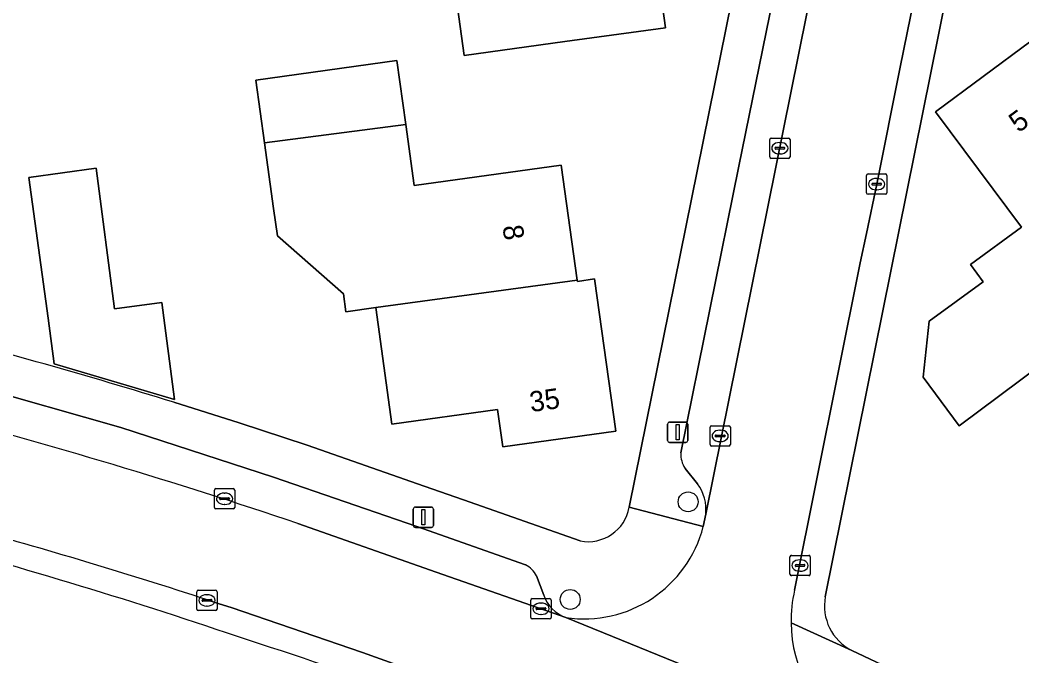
# Model space of a CAD drawing. Extents: x 163426 to 164192, y 380329 to 381641.
# Drawn here: x 163654.6 to 163703.91, y 381433.16 to 381464.45 of the extents above; entities that cross this region are included whole.
import ezdxf

# ---------------------------------------------------------------- set-up
doc = ezdxf.new("R2010")
doc.units = 0
for name, color, linetype in [('IMGEO_Boom', 7, 'Continuous'), ('IMGEO_Erf', 7, 'Continuous'), ('IMGEO_Kolk', 7, 'Continuous'), ('IMGEO_Lichtmast', 7, 'Continuous'), ('IMGEO_Muur', 7, 'Continuous'), ('IMGEO_Pand', 7, 'Continuous'), ('IMGEO_Pand_nummerreeks', 7, 'Continuous'), ('IMGEO_Parkeervlak_open', 7, 'Continuous'), ('IMGEO_Rijbaan_lokaal_open', 7, 'Continuous'), ('IMGEO_Voetpad_open', 7, 'Continuous')]:
    doc.layers.add(name, color=color, linetype=linetype)

msp = doc.modelspace()

# ---------------------------------------------------------------- linework, layer by layer
at = {"layer": 'IMGEO_Boom'}
for centre in [(163687.481, 381440.741), (163681.677, 381435.936)]:
    msp.add_circle(centre, 0.489, dxfattribs=at)
at = {"layer": 'IMGEO_Erf'}
for points in [[(163684.586, 381440.475), (163695.226, 381493.095)], [(163704.928, 381489.108), (163697.071, 381450.146), (163694.232, 381436.07)], [(163662.162, 381445.64), (163665.383, 381444.623), (163668.723, 381443.522), (163674.488, 381441.512), (163676.432, 381440.834), (163682.174, 381438.814)], [(163695.531, 381433.433), (163697.615, 381432.44), (163705.696, 381428.587)]]:
    msp.add_lwpolyline(points, dxfattribs=at)
for points in [[(163671.647, 381467.942), (163670.472, 381476.544), (163670.219, 381476.509), (163669.784, 381479.692), (163676.72, 381480.639), (163677.154, 381477.46), (163677.56, 381474.486), (163684.803, 381475.475), (163685.582, 381469.773), (163686.362, 381464.061), (163681.408, 381463.385), (163676.454, 381462.708), (163675.674, 381468.42), (163675.664, 381468.491)], [(163704.833, 381447.472), (163700.824, 381444.483), (163699.044, 381446.873), (163699.344, 381449.633), (163702.004, 381451.573), (163701.374, 381452.423), (163703.884, 381454.253), (163699.664, 381459.923), (163704.354, 381463.408), (163709.044, 381466.893), (163712.031, 381462.883), (163713.274, 381461.213), (163715.759, 381463.066), (163719.934, 381457.463), (163717.366, 381455.558), (163715.926, 381457.49), (163711.304, 381454.043), (163706.707, 381450.615), (163707.544, 381449.493)], [(163673.144, 381462.455), (163673.579, 381459.314), (163673.996, 381456.304), (163681.237, 381457.308), (163682.02, 381451.655), (163682.029, 381451.59), (163682.88, 381451.708), (163683.918, 381444.218), (163678.356, 381443.447), (163678.1, 381445.291), (163672.896, 381444.57), (163672.103, 381450.295), (163670.638, 381450.094), (163670.516, 381450.972), (163667.263, 381453.836), (163667.075, 381455.181), (163666.634, 381458.397), (163666.21, 381461.495)], [(163662.2, 381445.769), (163656.285, 381447.524), (163655.977, 381449.784), (163655.034, 381456.699), (163658.351, 381457.151), (163659.249, 381450.23), (163661.58, 381450.548)]]:
    msp.add_lwpolyline(points, close=True, dxfattribs=at)
for centre, radius, start, end in [((163582.207, 381186.938), 270.776, 72.82569, 75.6377), ((163682.549, 381440.851), 2.071, 259.5553, 349.5504), ((163585.995, 381201.137), 246.101, 71.33265, 75.35216), ((163696.646, 381435.62), 2.455, 169.4492, 243.001), ((163546.112, 381068.206), 384.834, 69.32479, 72.04177)]:
    msp.add_arc(centre, radius, start, end, dxfattribs=at)
at = {"layer": 'IMGEO_Kolk'}
for p, q in [((163691.495, 381457.715), (163691.495, 381458.567)), ((163691.57, 381458.641), (163692.422, 381458.641)), ((163692.496, 381458.567), (163692.496, 381457.715)), ((163691.754, 381458.135), (163691.754, 381458.147)), ((163692.192, 381458.098), (163691.794, 381458.098)), ((163691.797, 381458.184), (163692.195, 381458.184)), ((163691.983, 381458.421), (163692.008, 381458.421)), ((163692.238, 381458.147), (163692.238, 381458.135)), ((163692.422, 381457.641), (163691.57, 381457.641)), ((163692.006, 381457.861), (163691.981, 381457.861)), ((163696.261, 381455.946), (163696.261, 381456.798)), ((163696.336, 381456.872), (163697.188, 381456.872)), ((163696.749, 381456.652), (163696.774, 381456.652)), ((163697.262, 381456.798), (163697.262, 381455.946)), ((163696.52, 381456.366), (163696.52, 381456.378)), ((163696.958, 381456.329), (163696.56, 381456.329)), ((163696.563, 381456.415), (163696.961, 381456.415)), ((163696.772, 381456.092), (163696.747, 381456.092)), ((163697.004, 381456.378), (163697.004, 381456.366)), ((163697.188, 381455.872), (163696.336, 381455.872)), ((163688.558, 381443.56), (163688.558, 381444.412)), ((163688.633, 381444.486), (163689.485, 381444.486)), ((163689.046, 381444.266), (163689.071, 381444.266)), ((163689.559, 381444.412), (163689.559, 381443.56)), ((163688.817, 381443.98), (163688.817, 381443.992)), ((163689.255, 381443.943), (163688.857, 381443.943)), ((163688.86, 381444.029), (163689.258, 381444.029)), ((163689.069, 381443.706), (163689.044, 381443.706)), ((163689.301, 381443.992), (163689.301, 381443.98)), ((163689.485, 381443.486), (163688.633, 381443.486)), ((163664.163, 381440.467), (163664.163, 381441.319)), ((163664.238, 381441.393), (163665.09, 381441.393)), ((163664.651, 381441.173), (163664.676, 381441.173)), ((163665.164, 381441.319), (163665.164, 381440.467)), ((163664.422, 381440.887), (163664.422, 381440.899)), ((163664.86, 381440.85), (163664.462, 381440.85)), ((163664.465, 381440.936), (163664.863, 381440.936)), ((163664.906, 381440.899), (163664.906, 381440.887)), ((163665.09, 381440.393), (163664.238, 381440.393)), ((163664.674, 381440.613), (163664.649, 381440.613)), ((163692.489, 381437.182), (163692.489, 381438.034)), ((163692.564, 381438.108), (163693.416, 381438.108)), ((163692.977, 381437.888), (163693.002, 381437.888)), ((163693.49, 381438.034), (163693.49, 381437.182)), ((163692.748, 381437.602), (163692.748, 381437.614)), ((163693.186, 381437.565), (163692.788, 381437.565)), ((163692.791, 381437.651), (163693.189, 381437.651)), ((163693, 381437.328), (163692.975, 381437.328)), ((163693.232, 381437.614), (163693.232, 381437.602)), ((163693.416, 381437.108), (163692.564, 381437.108)), ((163663.296, 381435.467), (163663.296, 381436.319)), ((163663.371, 381436.393), (163664.223, 381436.393)), ((163664.297, 381436.319), (163664.297, 381435.467)), ((163663.555, 381435.887), (163663.555, 381435.899)), ((163663.993, 381435.85), (163663.595, 381435.85)), ((163663.598, 381435.936), (163663.996, 381435.936)), ((163663.784, 381436.173), (163663.809, 381436.173)), ((163664.039, 381435.899), (163664.039, 381435.887)), ((163679.738, 381435.055), (163679.738, 381435.907)), ((163679.813, 381435.981), (163680.665, 381435.981)), ((163680.226, 381435.761), (163680.251, 381435.761)), ((163680.739, 381435.907), (163680.739, 381435.055)), ((163664.223, 381435.393), (163663.371, 381435.393)), ((163663.807, 381435.613), (163663.782, 381435.613)), ((163679.997, 381435.475), (163679.997, 381435.487)), ((163680.435, 381435.438), (163680.037, 381435.438)), ((163680.04, 381435.524), (163680.438, 381435.524)), ((163680.481, 381435.487), (163680.481, 381435.475)), ((163680.665, 381434.981), (163679.813, 381434.981)), ((163680.249, 381435.201), (163680.224, 381435.201))]:
    msp.add_line(p, q, dxfattribs=at)
for points in [[(163691.495, 381457.715), (163691.495, 381458.567)], [(163691.57, 381458.641), (163692.422, 381458.641)], [(163692.496, 381458.567), (163692.496, 381457.715)], [(163692.422, 381457.641), (163691.57, 381457.641)], [(163696.261, 381455.946), (163696.261, 381456.798)], [(163696.336, 381456.872), (163697.188, 381456.872)], [(163697.262, 381456.798), (163697.262, 381455.946)], [(163697.188, 381455.872), (163696.336, 381455.872)], [(163688.558, 381443.56), (163688.558, 381444.412)], [(163688.633, 381444.486), (163689.485, 381444.486)], [(163689.559, 381444.412), (163689.559, 381443.56)], [(163689.485, 381443.486), (163688.633, 381443.486)], [(163664.163, 381440.467), (163664.163, 381441.319)], [(163664.238, 381441.393), (163665.09, 381441.393)], [(163665.164, 381441.319), (163665.164, 381440.467)], [(163665.09, 381440.393), (163664.238, 381440.393)], [(163692.489, 381437.182), (163692.489, 381438.034)], [(163692.564, 381438.108), (163693.416, 381438.108)], [(163693.49, 381438.034), (163693.49, 381437.182)], [(163693.416, 381437.108), (163692.564, 381437.108)], [(163663.296, 381435.467), (163663.296, 381436.319)], [(163663.371, 381436.393), (163664.223, 381436.393)], [(163664.297, 381436.319), (163664.297, 381435.467)], [(163679.738, 381435.055), (163679.738, 381435.907)], [(163679.813, 381435.981), (163680.665, 381435.981)], [(163680.739, 381435.907), (163680.739, 381435.055)], [(163664.223, 381435.393), (163663.371, 381435.393)], [(163680.665, 381434.981), (163679.813, 381434.981)]]:
    msp.add_lwpolyline(points, dxfattribs=at)
for centre, radius, start, end in [((163691.572, 381458.565), 0.0765, 91.552, 178.448), ((163691.572, 381458.565), 0.0765, 91.552, 178.448), ((163692.42, 381458.565), 0.0765, 1.552, 88.448), ((163692.42, 381458.565), 0.0765, 1.552, 88.448), ((163691.794, 381458.144), 0.0403, 85.8775, 175.7526), ((163691.791, 381458.134), 0.0366, 178.938, 274.7102), ((163692.195, 381458.141), 0.043, 264.8664, 352.4533), ((163692.199, 381458.146), 0.0386, 1.7309, 96.639), ((163691.572, 381457.717), 0.0765, 181.552, 268.448), ((163691.572, 381457.717), 0.0765, 181.552, 268.448), ((163692.42, 381457.717), 0.0765, 271.552, 358.448), ((163692.42, 381457.717), 0.0765, 271.552, 358.448), ((163696.338, 381456.796), 0.0765, 91.552, 178.448), ((163696.338, 381456.796), 0.0765, 91.552, 178.448), ((163697.186, 381456.796), 0.0765, 1.552, 88.448), ((163697.186, 381456.796), 0.0765, 1.552, 88.448), ((163696.56, 381456.375), 0.0403, 85.8775, 175.7526), ((163696.557, 381456.365), 0.0366, 178.938, 274.7102), ((163696.961, 381456.372), 0.043, 264.8664, 352.4533), ((163696.965, 381456.377), 0.0386, 1.7309, 96.639), ((163696.338, 381455.948), 0.0765, 181.552, 268.448), ((163696.338, 381455.948), 0.0765, 181.552, 268.448), ((163697.186, 381455.948), 0.0765, 271.552, 358.448), ((163697.186, 381455.948), 0.0765, 271.552, 358.448), ((163688.635, 381444.41), 0.0765, 91.552, 178.448), ((163688.635, 381444.41), 0.0765, 91.552, 178.448), ((163689.483, 381444.41), 0.0765, 1.552, 88.448), ((163689.483, 381444.41), 0.0765, 1.552, 88.448), ((163688.857, 381443.989), 0.0403, 85.8775, 175.7526), ((163688.854, 381443.979), 0.0366, 178.938, 274.7102), ((163689.258, 381443.986), 0.043, 264.8664, 352.4533), ((163689.262, 381443.991), 0.0386, 1.7309, 96.639), ((163688.635, 381443.562), 0.0765, 181.552, 268.448), ((163688.635, 381443.562), 0.0765, 181.552, 268.448), ((163689.483, 381443.562), 0.0765, 271.552, 358.448), ((163689.483, 381443.562), 0.0765, 271.552, 358.448), ((163664.24, 381441.317), 0.0765, 91.552, 178.448), ((163664.24, 381441.317), 0.0765, 91.552, 178.448), ((163665.088, 381441.317), 0.0765, 1.552, 88.448), ((163665.088, 381441.317), 0.0765, 1.552, 88.448), ((163664.462, 381440.896), 0.0403, 85.8775, 175.7526), ((163664.459, 381440.886), 0.0366, 178.938, 274.7102), ((163664.863, 381440.893), 0.043, 264.8664, 352.4533), ((163664.867, 381440.898), 0.0386, 1.7309, 96.639), ((163664.24, 381440.469), 0.0765, 181.552, 268.448), ((163664.24, 381440.469), 0.0765, 181.552, 268.448), ((163665.088, 381440.469), 0.0765, 271.552, 358.448), ((163665.088, 381440.469), 0.0765, 271.552, 358.448), ((163692.566, 381438.032), 0.0765, 91.552, 178.448), ((163692.566, 381438.032), 0.0765, 91.552, 178.448), ((163693.414, 381438.032), 0.0765, 1.552, 88.448), ((163693.414, 381438.032), 0.0765, 1.552, 88.448), ((163692.788, 381437.611), 0.0403, 85.8775, 175.7526), ((163692.785, 381437.601), 0.0366, 178.938, 274.7102), ((163693.189, 381437.608), 0.043, 264.8664, 352.4533), ((163693.193, 381437.613), 0.0386, 1.7309, 96.639), ((163692.566, 381437.184), 0.0765, 181.552, 268.448), ((163692.566, 381437.184), 0.0765, 181.552, 268.448), ((163693.414, 381437.184), 0.0765, 271.552, 358.448), ((163693.414, 381437.184), 0.0765, 271.552, 358.448), ((163663.373, 381436.317), 0.0765, 91.552, 178.448), ((163663.373, 381436.317), 0.0765, 91.552, 178.448), ((163664.221, 381436.317), 0.0765, 1.552, 88.448), ((163664.221, 381436.317), 0.0765, 1.552, 88.448), ((163663.595, 381435.896), 0.0403, 85.8775, 175.7526), ((163663.592, 381435.886), 0.0366, 178.938, 274.7102), ((163663.996, 381435.893), 0.043, 264.8664, 352.4533), ((163664, 381435.898), 0.0386, 1.7309, 96.639), ((163679.815, 381435.905), 0.0765, 91.552, 178.448), ((163679.815, 381435.905), 0.0765, 91.552, 178.448), ((163680.663, 381435.905), 0.0765, 1.552, 88.448), ((163680.663, 381435.905), 0.0765, 1.552, 88.448), ((163663.373, 381435.469), 0.0765, 181.552, 268.448), ((163663.373, 381435.469), 0.0765, 181.552, 268.448), ((163664.221, 381435.469), 0.0765, 271.552, 358.448), ((163664.221, 381435.469), 0.0765, 271.552, 358.448), ((163680.037, 381435.484), 0.0403, 85.8775, 175.7526), ((163680.034, 381435.474), 0.0366, 178.938, 274.7102), ((163680.438, 381435.481), 0.043, 264.8664, 352.4533), ((163680.442, 381435.486), 0.0386, 1.7309, 96.639), ((163679.815, 381435.057), 0.0765, 181.552, 268.448), ((163679.815, 381435.057), 0.0765, 181.552, 268.448), ((163680.663, 381435.057), 0.0765, 271.552, 358.448), ((163680.663, 381435.057), 0.0765, 271.552, 358.448)]:
    msp.add_arc(centre, radius, start, end, dxfattribs=at)
for centre, major_axis, ratio, start_param, end_param in [((163691.982, 381458.141), (-0.387, 0.002), 0.722429, 4.712389, 7.853982), ((163692.007, 381458.141), (-0.39, 0.002), 0.717154, 1.570796, 4.712389), ((163696.748, 381456.372), (-0.387, 0.002), 0.722429, 4.712389, 7.853982), ((163696.773, 381456.372), (-0.39, 0.002), 0.717154, 1.570796, 4.712389), ((163689.045, 381443.986), (-0.387, 0.002), 0.722429, 4.712389, 7.853982), ((163689.07, 381443.986), (-0.39, 0.002), 0.717154, 1.570796, 4.712389), ((163664.65, 381440.893), (-0.387, 0.002), 0.722429, 4.712389, 7.853982), ((163664.675, 381440.893), (-0.39, 0.002), 0.717154, 1.570796, 4.712389), ((163692.976, 381437.608), (-0.387, 0.002), 0.722429, 4.712389, 7.853982), ((163693.001, 381437.608), (-0.39, 0.002), 0.717154, 1.570796, 4.712389), ((163663.783, 381435.893), (-0.387, 0.002), 0.722429, 4.712389, 7.853982), ((163663.808, 381435.893), (-0.39, 0.002), 0.717154, 1.570796, 4.712389), ((163680.225, 381435.481), (-0.387, 0.002), 0.722429, 4.712389, 7.853982), ((163680.25, 381435.481), (-0.39, 0.002), 0.717154, 1.570796, 4.712389)]:
    msp.add_ellipse(centre, major_axis=major_axis, ratio=ratio, start_param=start_param, end_param=end_param, dxfattribs=at)
at = {"layer": 'IMGEO_Lichtmast'}
for p, q in [((163686.571, 381444.664), (163687.361, 381444.664)), ((163687.361, 381444.664), (163686.571, 381444.664)), ((163686.471, 381443.764), (163686.471, 381444.564)), ((163686.471, 381444.564), (163686.471, 381443.764)), ((163687.461, 381444.564), (163687.461, 381443.764)), ((163687.461, 381443.764), (163687.461, 381444.564)), ((163687.361, 381443.664), (163686.571, 381443.664)), ((163686.571, 381443.664), (163687.361, 381443.664)), ((163673.955, 381439.582), (163673.955, 381440.382)), ((163673.955, 381440.382), (163673.955, 381439.582)), ((163674.055, 381440.482), (163674.845, 381440.482)), ((163674.845, 381440.482), (163674.055, 381440.482)), ((163674.945, 381440.382), (163674.945, 381439.582)), ((163674.945, 381439.582), (163674.945, 381440.382)), ((163674.845, 381439.482), (163674.055, 381439.482)), ((163674.055, 381439.482), (163674.845, 381439.482))]:
    msp.add_line(p, q, dxfattribs=at)
for points in [[(163686.891, 381444.539), (163687.041, 381444.539), (163687.041, 381443.789), (163686.891, 381443.789), (163686.891, 381444.539)], [(163674.375, 381440.357), (163674.525, 381440.357), (163674.525, 381439.607), (163674.375, 381439.607), (163674.375, 381440.357)]]:
    msp.add_lwpolyline(points, dxfattribs=at)
for centre, start, end in [((163686.571, 381444.564), 90, 180), ((163686.571, 381444.564), 90, 180), ((163687.361, 381444.564), 0, 90), ((163687.361, 381444.564), 360, 90), ((163686.571, 381443.764), 180, 270), ((163686.571, 381443.764), 180, 270), ((163687.361, 381443.764), 270, 0), ((163687.361, 381443.764), 270, 0), ((163674.055, 381440.382), 90, 180), ((163674.055, 381440.382), 90, 180), ((163674.845, 381440.382), 0, 90), ((163674.845, 381440.382), 360, 90), ((163674.055, 381439.582), 180, 270), ((163674.055, 381439.582), 180, 270), ((163674.845, 381439.582), 270, 0), ((163674.845, 381439.582), 270, 0)]:
    msp.add_arc(centre, 0.1, start, end, dxfattribs=at)
at = {"layer": 'IMGEO_Muur'}
for points in [[(163694.232, 381436.07), (163697.071, 381450.146)], [(163665.383, 381444.623), (163662.162, 381445.64)], [(163668.723, 381443.522), (163665.383, 381444.623)], [(163668.723, 381443.522), (163674.488, 381441.512)], [(163697.615, 381432.44), (163695.531, 381433.433)]]:
    msp.add_lwpolyline(points, dxfattribs=at)
msp.add_arc((163696.646, 381435.62), 2.455, 169.4492, 243.001, dxfattribs=at)
at = {"layer": 'IMGEO_Pand'}
for points in [[(163685.582, 381469.773), (163675.674, 381468.42), (163676.454, 381462.708), (163681.408, 381463.385), (163686.362, 381464.061)], [(163711.304, 381454.043), (163704.354, 381463.408), (163699.664, 381459.923), (163703.884, 381454.253), (163701.374, 381452.423), (163702.004, 381451.573), (163699.344, 381449.633), (163699.044, 381446.873), (163700.824, 381444.483), (163704.833, 381447.472), (163707.544, 381449.493), (163706.707, 381450.615)], [(163666.634, 381458.397), (163673.579, 381459.314), (163673.144, 381462.455), (163666.21, 381461.495)], [(163681.237, 381457.308), (163673.996, 381456.304), (163673.579, 381459.314), (163666.634, 381458.397), (163667.075, 381455.181), (163667.263, 381453.836), (163670.516, 381450.972), (163670.638, 381450.094), (163672.103, 381450.295), (163682.02, 381451.655)], [(163662.2, 381445.769), (163661.58, 381450.548), (163659.249, 381450.23), (163658.351, 381457.151), (163655.034, 381456.699), (163655.977, 381449.784), (163656.285, 381447.524)], [(163682.88, 381451.708), (163682.029, 381451.59), (163682.02, 381451.655), (163672.103, 381450.295), (163672.896, 381444.57), (163678.1, 381445.291), (163678.356, 381443.447), (163683.918, 381444.218)]]:
    msp.add_lwpolyline(points, close=True, dxfattribs=at)
at = {"layer": 'IMGEO_Parkeervlak_open'}
for points in [[(163688.349, 381440.137), (163699.036, 381493.078)], [(163696.758, 381490.726), (163695.167, 381482.868), (163693.669, 381475.469), (163691.479, 381464.649), (163689.983, 381457.257), (163687.126, 381443.145)], [(163679.47, 381437.639), (163674.131, 381439.527), (163667.081, 381441.962), (163659.56, 381444.403), (163652.281, 381446.461), (163641.1, 381449.303), (163633.751, 381450.949), (163632.92, 381451.123), (163632.09, 381451.294), (163629.81, 381451.72)], [(163687.328, 381442.389), (163687.946, 381441.625)], [(163668.265, 381439.676), (163675.087, 381437.279), (163681.454, 381435.051)], [(163680.375, 381436.154), (163680.018, 381437.098)]]:
    msp.add_lwpolyline(points, dxfattribs=at)
for centre, radius, start, end in [((163578.825, 381174.69), 279.673, 71.34896, 75.25888), ((163688.346, 381443.066), 1.223, 176.2982, 213.6212), ((163686.217, 381440.358), 2.144, 354.0827, 36.2254), ((163678.934, 381436.548), 1.216, 26.9048, 63.8318), ((163682.091, 381436.754), 1.818, 199.2573, 249.4823)]:
    msp.add_arc(centre, radius, start, end, dxfattribs=at)
at = {"layer": 'IMGEO_Rijbaan_lokaal_open'}
for points in [[(163699.502, 381495.543), (163699.203, 381493.959), (163699.036, 381493.078), (163688.349, 381440.137), (163688.227, 381439.533)], [(163692.72, 381436.391), (163695.952, 381452.495), (163696.258, 381453.943), (163696.763, 381456.371), (163697.912, 381462.127), (163701.036, 381477.436), (163702.541, 381484.864), (163703.922, 381491.677)], [(163703.841, 381425.315), (163698.951, 381427.644), (163696.205, 381428.935), (163695.525, 381429.33), (163681.454, 381435.051), (163675.087, 381437.279), (163668.265, 381439.676)], [(163663.814, 381435.918), (163664.399, 381435.726), (163664.986, 381435.542), (163671.456, 381433.335), (163681.471, 381429.731), (163685.687, 381428.038), (163692.2, 381425.235), (163700.244, 381421.446), (163702.915, 381420.141), (163707.011, 381418.104), (163714.91, 381413.923), (163718.401, 381412.028), (163723.593, 381408.953), (163731.916, 381403.95), (163732.751, 381403.408), (163733.581, 381402.861), (163739.262, 381399.081), (163745.573, 381394.713), (163747.757, 381393.202)], [(163681.454, 381435.051), (163695.525, 381429.33)]]:
    msp.add_lwpolyline(points, dxfattribs=at)
for centre, radius, start, end in [((163578.825, 381174.69), 279.673, 71.34896, 75.25888), ((163580.725, 381181.174), 267.952, 71.93536, 74.61178), ((163682.362, 381441.038), 6.056, 261.3808, 345.608), ((163699.16, 381434.876), 6.616, 166.7654, 180.8353), ((163699.191, 381434.874), 6.646, 180.8112, 236.5275)]:
    msp.add_arc(centre, radius, start, end, dxfattribs=at)
at = {"layer": 'IMGEO_Voetpad_open'}
for points in [[(163695.226, 381493.095), (163684.586, 381440.475), (163688.227, 381439.533), (163688.349, 381440.137)], [(163707.206, 381490.503), (163703.922, 381491.677), (163702.541, 381484.864), (163701.036, 381477.436), (163697.912, 381462.127), (163696.763, 381456.371), (163696.258, 381453.943), (163695.952, 381452.495), (163692.72, 381436.391)], [(163694.232, 381436.07), (163697.071, 381450.146), (163704.928, 381489.108)], [(163687.126, 381443.145), (163689.983, 381457.257), (163691.479, 381464.649), (163693.669, 381475.469)], [(163629.81, 381451.72), (163632.09, 381451.294), (163632.92, 381451.123), (163633.751, 381450.949), (163641.1, 381449.303), (163652.281, 381446.461), (163659.56, 381444.403), (163667.081, 381441.962), (163674.131, 381439.527), (163679.47, 381437.639)], [(163682.174, 381438.814), (163676.432, 381440.834), (163674.488, 381441.512), (163668.723, 381443.522), (163665.383, 381444.623), (163662.162, 381445.64)], [(163687.946, 381441.625), (163687.328, 381442.389)], [(163688.227, 381439.533), (163684.586, 381440.475)], [(163680.018, 381437.098), (163680.375, 381436.154)], [(163681.985, 381428.255), (163682.853, 381427.927), (163683.72, 381427.596), (163685.261, 381427.061), (163685.687, 381428.038), (163681.471, 381429.731), (163671.456, 381433.335), (163664.986, 381435.542), (163664.399, 381435.726), (163663.814, 381435.918)], [(163705.696, 381428.587), (163697.615, 381432.44), (163695.531, 381433.433), (163692.545, 381434.78)], [(163692.545, 381434.78), (163695.531, 381433.433)]]:
    msp.add_lwpolyline(points, dxfattribs=at)
for centre, radius, start, end in [((163582.207, 381186.938), 270.776, 72.82569, 75.6377), ((163688.346, 381443.066), 1.223, 176.2982, 213.6212), ((163686.217, 381440.358), 2.144, 354.0827, 36.2254), ((163682.549, 381440.851), 2.071, 259.5553, 349.5504), ((163585.995, 381201.137), 246.101, 71.33265, 75.35216), ((163580.725, 381181.174), 267.952, 71.93536, 74.61178), ((163682.362, 381441.038), 6.056, 261.3808, 345.608), ((163678.934, 381436.548), 1.216, 26.9048, 63.8318), ((163699.16, 381434.876), 6.616, 166.7654, 180.8353), ((163682.091, 381436.754), 1.818, 199.2573, 249.4823), ((163696.646, 381435.62), 2.455, 169.4492, 243.001), ((163699.191, 381434.874), 6.646, 180.8112, 236.5275), ((163546.112, 381068.206), 384.834, 69.32479, 72.04177)]:
    msp.add_arc(centre, radius, start, end, dxfattribs=at)

# ---------------------------------------------------------------- texts
at = {"layer": 'IMGEO_Pand_nummerreeks'}
for s, rotation, p in [('5', 36.6149, (163703.744, 381458.868)), ('8', 277.8837, (163678.343, 381454.3)), ('35', 7.8896, (163679.745, 381445.154))]:
    msp.add_text(s, height=1, rotation=rotation, dxfattribs=at).set_placement(p)

doc.saveas('drawing.dxf')
